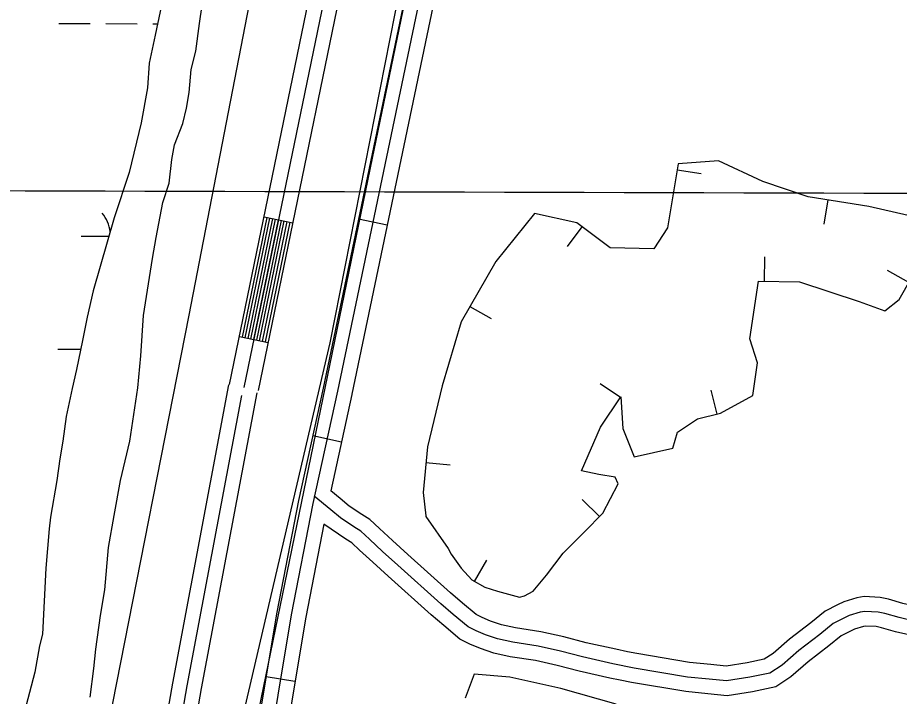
# Model space of a CAD drawing. Extents: x 3161665 to 3199565, y 885729 to 911164.
# Drawn here: x 3181970 to 3182872, y 896694 to 897387 of the extents above; entities that cross this region are included whole.
import ezdxf

# ---------------------------------------------------------------- set-up
doc = ezdxf.new("R2010")
doc.units = 0
for name, color, linetype in [('V-BORW-LINE', 7, 'Continuous'), ('V-GRID-MAJR', 7, 'Continuous'), ('V-LEVE-TOET', 7, 'Continuous'), ('V-ROAD-CNTR', 7, 'Continuous'), ('V-SITE-VEGE', 7, 'Continuous'), ('V-TOPO-SHOR', 7, 'Continuous'), ('V-WETL-SWMP', 7, 'Continuous')]:
    doc.layers.add(name, color=color, linetype=linetype)

msp = doc.modelspace()

# ---------------------------------------------------------------- linework, layer by layer
at = {"layer": 'V-BORW-LINE'}
for p, q in [((3182644.507, 897231.7719999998), (3182669.182, 897227.7549999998)), ((3182798.498, 897200.9319999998), (3182794.539, 897176.2469999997)), ((3182547.126, 897173.4319999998), (3182532.238, 897153.3489999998)), ((3182733.887, 897117.7199999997), (3182734.259, 897142.7169999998)), ((3182881.4390000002, 897116.4079999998), (3182859.6410000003, 897128.6489999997)), ((3182432.7260000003, 897092.0829999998), (3182454.419, 897079.6569999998)), ((3182586.699, 896999.0699999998), (3182565.989, 897013.0739999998)), ((3182685.336, 896982.1119999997), (3182679.424, 897006.4029999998)), ((3182387.731, 896932.5569999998), (3182412.6210000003, 896930.2219999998)), ((3182565.11, 896877.4319999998), (3182547.286, 896894.9619999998)), ((3182437.364, 896811.1819999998), (3182449.9020000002, 896832.8109999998))]:
    msp.add_line(p, q, dxfattribs=at)
for points in [[(3182892.657, 897182.2329999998), (3182840.404, 897194.2109999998), (3182778.45, 897204.1469999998), (3182732.207, 897219.8809999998), (3182686.772, 897240.6819999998), (3182645.486, 897237.7849999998), (3182634.843, 897172.4079999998), (3182620.634, 897150.8339999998), (3182576.128, 897151.9329999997), (3182541.873, 897177.3259999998), (3182498.882, 897186.9159999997), (3182459.0470000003, 897138.0349999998), (3182423.703, 897076.3299999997), (3182404.468, 897010.8229999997), (3182389.2290000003, 896948.5359999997), (3182384.873, 896902.0849999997), (3182387.511, 896877.9839999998), (3182387.645, 896877.4809999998)], [(3182387.645, 896877.4809999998), (3182410.384, 896844.7089999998), (3182413.502, 896839.0689999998), (3182423.832, 896824.5629999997), (3182434.499, 896812.8429999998), (3182447.887, 896805.0819999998), (3182460.84, 896800.9799999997), (3182483.426, 896795.1269999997), (3182488.461, 896796.4669999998), (3182497.4930000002, 896801.0269999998), (3182510.894, 896817.5329999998), (3182528.125, 896839.9109999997), (3182549.786, 896861.8499999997), (3182568.4590000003, 896880.8369999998), (3182584.183, 896910.9019999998), (3182581.301, 896917.6839999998), (3182564.453, 896920.2099999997), (3182546.699, 896924.1139999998), (3182566.124, 896968.6429999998), (3182587.019, 896999.5439999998), (3182589.149, 896967.2199999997), (3182600.578, 896938.4489999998), (3182640.256, 896947.3889999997), (3182645.065, 896963.7659999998), (3182665.211, 896977.2139999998), (3182689.012, 896983.0069999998), (3182721.982, 897000.9459999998), (3182726.532, 897034.5079999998), (3182718.96, 897058.9129999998), (3182727.551, 897117.8139999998), (3182769.775, 897117.1859999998), (3182830.616, 897097.2489999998), (3182856.9250000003, 897087.5339999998), (3182871.667, 897099.0049999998), (3182898.007, 897145.9129999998)], [(3182582.145, 896685.5179999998), (3182525.531, 896701.7279999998), (3182473.412, 896713.2019999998), (3182436.9620000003, 896716.4449999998), (3182427.853, 896691.9139999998)]]:
    msp.add_lwpolyline(points, dxfattribs=at)
at = {"layer": 'V-GRID-MAJR'}
msp.add_spline([(3165896.843, 897258.21), (3171121.2120000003, 897241.873), (3176345.5840000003, 897226.295), (3181569.957, 897211.478), (3186794.333, 897197.42), (3192018.711, 897184.122), (3197243.091, 897171.584), (3197243.092, 897171.584)], degree=3, dxfattribs=at)
at = {"layer": 'V-LEVE-TOET'}
for points in [[(3182460.140000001, 895616.8919999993), (3182462.823000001, 895625.4449999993), (3182464.337000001, 895636.8599999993), (3182465.502000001, 895649.3509999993), (3182465.850000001, 895664.2299999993), (3182464.865000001, 895675.5449999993), (3182463.274000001, 895685.5579999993), (3182460.405000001, 895699.9819999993), (3182458.326000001, 895708.4499999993), (3182369.158000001, 895867.0839999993), (3182266.348000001, 896032.1299999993), (3182117.377000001, 896279.8969999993), (3182062.405000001, 896363.1609999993), (3182043.065000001, 896403.5409999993), (3182040.978000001, 896411.0569999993), (3182037.892000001, 896428.2219999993), (3182035.983000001, 896443.4729999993), (3182035.486000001, 896456.5719999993), (3182035.680000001, 896466.5709999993), (3182067.561000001, 896686.6769999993), (3182145.758000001, 897083.2149999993), (3182220.049000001, 897466.5679999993), (3182316.162000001, 897950.4669999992), (3182366.449000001, 898162.2569999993)], [(3182360.987000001, 897417.6619999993), (3182289.350000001, 897055.0019999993), (3182190.718000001, 896631.9509999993), (3182166.574000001, 896507.3749999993), (3182162.310000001, 896478.5979999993), (3182161.837000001, 896462.8879999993), (3182162.691000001, 896449.6679999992), (3182165.099000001, 896437.7469999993), (3182177.582000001, 896403.6069999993), (3182242.682000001, 896289.9119999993), (3182386.152000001, 896054.3289999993), (3182484.981000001, 895898.3589999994), (3182504.699000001, 895860.5939999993), (3182533.547000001, 895802.2869999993), (3182560.032000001, 895778.1619999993), (3182575.365000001, 895759.2379999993), (3182582.912000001, 895749.4199999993), (3182588.521000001, 895735.5699999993), (3182606.321000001, 895664.2499999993), (3182612.635000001, 895633.0139999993), (3182612.448000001, 895620.5289999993)]]:
    msp.add_lwpolyline(points, dxfattribs=at)
at = {"layer": 'V-ROAD-CNTR'}
for p, q in [((3182222.3625184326, 897183.622605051), (3182251.7444596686, 897177.5666171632)), ((3182348.1772668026, 897174.9876223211), (3182318.812325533, 897181.1276100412)), ((3182197.1285689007, 897061.1968499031), (3182226.5115101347, 897055.1408620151)), ((3182301.2973605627, 896953.3550655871), (3182271.998419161, 896959.803052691)), ((3182253.886455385, 896708.712554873), (3182224.298514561, 896713.663544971))]:
    msp.add_line(p, q, dxfattribs=at)
for points in [[(3182187.035589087, 897012.225947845), (3182302.5983579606, 897572.9028264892), (3182360.761241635, 897893.4431854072), (3182451.986059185, 898273.3704255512), (3182533.9618952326, 898509.1859539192), (3182687.408588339, 898899.5551731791), (3182712.210538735, 898948.624075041), (3182738.181486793, 898979.0520141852), (3182754.5164541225, 898992.7329868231), (3182780.855401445, 899014.1889439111), (3182813.400336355, 899037.6248970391), (3182842.794277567, 899053.595865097), (3182870.3402224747, 899065.9768403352), (3182891.303180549, 899078.1978158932), (3182911.2401406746, 899094.6687829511), (3182932.1920987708, 899115.8887405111), (3182943.8770754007, 899129.5687131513), (3183289.582383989, 899645.8056806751), (3183531.4429002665, 899977.558017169), (3183646.8396694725, 900106.0157602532), (3183737.523267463, 900204.9422247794)], [(3183301.8793593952, 899637.210697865), (3182955.852051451, 899120.493731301), (3182943.246076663, 899105.7347608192), (3182921.3801203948, 899083.5888051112), (3182899.914163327, 899065.8548405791), (3182877.211208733, 899052.6198670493), (3182849.4592642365, 899040.1458919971), (3182821.395320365, 899024.8979224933), (3182789.983383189, 899002.276967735), (3182764.0694350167, 898981.168009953), (3182748.775465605, 898968.3590355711), (3182724.786513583, 898940.253091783), (3182701.1125609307, 898893.4151854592), (3182548.0318670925, 898503.9779643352), (3182466.3980303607, 898269.1464339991), (3182375.445212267, 897890.3501915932), (3182317.3253285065, 897570.049832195), (3182201.7265597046, 897009.197953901)], [(3182952.5040581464, 899113.120746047), (3182880.5512020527, 899022.8919265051), (3182827.215308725, 898943.163085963), (3182790.185382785, 898870.6082310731), (3182752.195458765, 898780.0464121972), (3182559.907843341, 898234.1185040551), (3182539.9728832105, 898161.9646483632), (3182522.599917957, 898082.451807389), (3182297.395368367, 897005.409961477)], [(3182963.469036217, 899106.0347602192), (3182892.6701778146, 899014.0299442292), (3182840.174282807, 898935.5571011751), (3182803.8003555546, 898864.289243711), (3182766.197430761, 898774.6484229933), (3182574.2278147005, 898229.6245130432), (3182554.539854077, 898158.3636555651), (3182537.2688886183, 898079.3158136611), (3182312.077339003, 897002.3399676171)], [(3182216.417530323, 897006.1699599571), (3182332.052299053, 897567.1968379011), (3182390.1291828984, 897887.2571977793), (3182480.8100015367, 898264.9224424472), (3182562.101838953, 898498.769974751), (3182714.8165335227, 898887.2751977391), (3182737.362488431, 898931.882108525), (3182759.369444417, 898957.666056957), (3182773.622415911, 898969.6030330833), (3182799.111364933, 898990.3649915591), (3182829.390304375, 899012.1709479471), (3182856.124250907, 899026.6959188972), (3182868.0682270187, 899032.0649081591)], [(3182868.414226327, 899031.7269088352), (3182814.256334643, 898950.7690707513), (3182776.5704100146, 898876.9272184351), (3182738.1934867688, 898785.4444014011), (3182545.587871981, 898238.6124950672), (3182525.405912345, 898165.5656411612), (3182507.930947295, 898085.5878011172), (3182282.713397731, 897008.479955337)], [(3182200.0665630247, 897060.5908511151), (3182225.300512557, 897183.0176062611)], [(3182203.004557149, 897059.9858523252), (3182228.2385066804, 897182.412607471)], [(3182205.9435512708, 897059.3798535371), (3182231.177500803, 897181.8066086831)], [(3182208.881545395, 897058.7748547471), (3182234.1154949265, 897181.2016098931)], [(3182211.819539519, 897058.1688559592), (3182237.053489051, 897180.5956111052)], [(3182214.757533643, 897057.562857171), (3182239.9914831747, 897179.9896123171)], [(3182217.695527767, 897056.9578583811), (3182242.9294772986, 897179.3846135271)], [(3182220.6345218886, 897056.3518595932), (3182245.868471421, 897178.7786147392)], [(3182223.572516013, 897055.7468608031), (3182248.8064655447, 897178.1736159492)], [(3182186.0025911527, 897012.1169480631), (3182128.516706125, 896707.1155580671), (3182101.8607594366, 896553.785864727), (3182092.3647784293, 896498.3769755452), (3182091.478780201, 896433.2571057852), (3182116.309730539, 896348.5172752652), (3182137.7576876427, 896319.3993335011), (3182301.4303602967, 896052.010868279), (3182392.684177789, 895899.4831733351), (3182447.559068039, 895808.5683551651), (3182483.1539968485, 895745.9674803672), (3182489.609983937, 895725.420521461), (3182502.8659574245, 895675.599621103), (3182505.763951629, 895644.3326836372), (3182500.617961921, 895605.5507612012), (3182496.9979691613, 895594.9107824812), (3182368.547226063, 895279.0224142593), (3182366.1182309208, 895266.6124390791)], [(3182282.7463976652, 897008.6339550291), (3182257.4774482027, 896893.8261846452), (3182235.3574924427, 896779.7484128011), (3182207.6945477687, 896614.4437434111), (3182205.9355512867, 896574.9138224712), (3182206.504550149, 896528.4049154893), (3182213.173536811, 896496.8639785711), (3182222.805517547, 896462.7500467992), (3182239.2834845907, 896417.4291374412), (3182253.9164553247, 896385.3252016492), (3182284.4493942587, 896325.6293210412), (3182314.0813349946, 896269.1484340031), (3182336.290290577, 896228.4505153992), (3182369.086224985, 896170.443631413), (3182404.203154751, 896113.7407448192), (3182488.5419860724, 895976.2630197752), (3182505.925951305, 895940.5010912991), (3182523.901915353, 895898.2131758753), (3182529.648903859, 895868.8772345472), (3182536.130890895, 895838.6002951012), (3182538.9998851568, 895802.3263676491), (3182540.9858811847, 895761.0744501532), (3182540.040883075, 895727.993516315), (3182531.234900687, 895678.8076146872)], [(3182199.1925647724, 897001.1129700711), (3182143.276676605, 896704.4415634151), (3182116.6417298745, 896551.2348698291), (3182107.3477484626, 896496.9999782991), (3182106.507750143, 896435.309101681), (3182129.958703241, 896355.2792617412), (3182150.215662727, 896327.7783167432), (3182314.263334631, 896059.7768527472), (3182405.541152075, 895907.2091578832), (3182460.502042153, 895816.1523399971), (3182496.9839691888, 895751.9904683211), (3182504.019955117, 895729.599513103), (3182517.685927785, 895678.2386158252), (3182520.855921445, 895644.0346842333), (3182515.2939325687, 895602.1157680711)], [(3182214.9315332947, 897003.6329650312), (3182158.0366470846, 896701.767568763), (3182131.4227003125, 896548.6838749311), (3182122.330718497, 896495.6229810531), (3182121.536720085, 896437.3610975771), (3182143.607675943, 896362.0412482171), (3182162.6736378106, 896336.1572999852), (3182327.096308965, 896067.5428372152), (3182418.398126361, 895914.9351424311), (3182473.445016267, 895823.7363248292), (3182510.813941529, 895758.013456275), (3182518.4299262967, 895733.778504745), (3182532.5058981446, 895680.8776105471), (3182532.9388972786, 895676.2056198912)], [(3182297.395368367, 897005.409961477), (3182272.1674188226, 896890.7861907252), (3182250.119462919, 896777.082418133), (3182222.6395178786, 896612.8667465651), (3182220.9395212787, 896574.6718229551), (3182221.485520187, 896530.0639121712), (3182227.745507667, 896500.456971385), (3182237.0914889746, 896467.357037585), (3182253.1784568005, 896423.1111260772), (3182267.4254283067, 896391.854188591), (3182297.7683676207, 896332.5293072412), (3182327.307308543, 896276.2254198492), (3182349.403264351, 896235.7345008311), (3182381.996199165, 896178.086616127)], [(3182312.044339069, 897002.1859679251), (3182290.393382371, 896903.809164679)], [(3182593.888775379, 896739.2684937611), (3182581.994799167, 896741.7234888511), (3182551.4188603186, 896748.5074752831), (3182528.8699054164, 896754.3504635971), (3182505.157952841, 896759.7374528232), (3182479.2780046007, 896763.6514449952), (3182465.109032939, 896766.794438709), (3182453.8330554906, 896770.6304310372), (3182445.2650726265, 896774.0874241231), (3182439.173084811, 896777.3004176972), (3182425.214112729, 896788.9053944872), (3182412.8901373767, 896799.395373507), (3182369.116224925, 896838.769294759), (3182353.5262561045, 896852.9032664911), (3182340.129282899, 896865.1412420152), (3182330.525302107, 896874.2062238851), (3182322.334318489, 896879.4432134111), (3182309.362344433, 896888.1641959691), (3182300.1373628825, 896895.935180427), (3182290.393382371, 896903.809164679)], [(3182886.462190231, 896770.6194310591), (3182871.494220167, 896774.185423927), (3182856.896249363, 896778.3884155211), (3182850.050263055, 896779.802412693), (3182836.3892903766, 896780.4814113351), (3182831.7232997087, 896779.7794127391), (3182820.2763226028, 896776.194419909), (3182815.0053331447, 896773.7134248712), (3182804.0933549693, 896768.114436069), (3182790.3593824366, 896756.9114584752), (3182768.869425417, 896740.4094914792), (3182751.7774596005, 896725.6175210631), (3182739.387484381, 896717.4675373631), (3182718.9775252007, 896713.115546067), (3182695.144572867, 896709.4705533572), (3182677.4236083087, 896711.2255498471), (3182655.2726526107, 896713.4195454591), (3182600.533762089, 896722.5795271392), (3182578.8538054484, 896727.0555181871), (3182547.9118673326, 896733.920504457), (3182525.325912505, 896739.7734927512), (3182502.3709584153, 896744.988482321), (3182476.5290100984, 896748.8964745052), (3182461.057041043, 896752.3284676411), (3182448.6070659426, 896756.5644591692), (3182438.943085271, 896760.4634513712), (3182430.7891015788, 896764.7644427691), (3182415.5581320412, 896777.4264174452), (3182403.011157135, 896788.106396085), (3182359.063245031, 896827.6363170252), (3182343.4302762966, 896841.8092886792), (3182329.922303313, 896854.149263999), (3182321.256320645, 896862.3292476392), (3182314.109334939, 896866.898238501), (3182300.319362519, 896876.1692199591), (3182290.5903819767, 896884.3642035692), (3182273.6214159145, 896898.0771761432)], [(3182283.3233965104, 896869.5212332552), (3182264.881433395, 896774.416423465), (3182237.5844879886, 896611.2897497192), (3182235.943491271, 896574.4298234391), (3182236.466490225, 896531.7229088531), (3182242.3174785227, 896504.0499641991), (3182251.3774604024, 896471.9640283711), (3182267.073429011, 896428.7931147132), (3182280.934401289, 896398.383175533), (3182311.087340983, 896339.4292934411), (3182340.533282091, 896283.3024056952), (3182362.516238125, 896243.018486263), (3182394.9061733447, 896185.7296008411), (3182429.7411036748, 896129.4827133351), (3182514.8819333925, 895990.6989909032), (3182533.237896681, 895952.9350664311), (3182552.737857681, 895907.0611581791), (3182559.0388450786, 895874.9012224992), (3182565.880831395, 895842.942286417), (3182568.9438252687, 895804.230363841), (3182571.0058211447, 895761.3684495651), (3182569.964823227, 895724.9055224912), (3182560.607841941, 895672.6456270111)], [(3182586.268790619, 896710.207551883), (3182575.712811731, 896712.387547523), (3182544.4048743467, 896719.333533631), (3182521.781919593, 896725.1965219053), (3182499.583963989, 896730.2395118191), (3182473.780015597, 896734.1415040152), (3182457.0050491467, 896737.8624965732), (3182443.381076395, 896742.4984873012), (3182432.621097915, 896746.8394786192), (3182422.4051183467, 896752.2284678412), (3182405.9021513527, 896765.947440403), (3182393.132176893, 896776.8174186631), (3182349.0102651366, 896816.5033392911), (3182333.3342964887, 896830.7153108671), (3182319.7153237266, 896843.1572859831), (3182311.9873391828, 896850.452271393), (3182305.884351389, 896854.3532635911), (3182283.3233965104, 896869.5212332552)], [(3182912.2911385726, 896786.2333998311), (3182910.5651420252, 896785.6514009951), (3182898.471166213, 896785.059402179), (3182888.579185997, 896785.5354012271), (3182875.309212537, 896788.6963949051), (3182860.493242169, 896792.9623863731), (3182851.9512592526, 896794.7263828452), (3182835.6382918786, 896795.5373812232), (3182828.346306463, 896794.4403834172), (3182814.8153335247, 896790.2023918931), (3182808.385346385, 896787.1763979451), (3182795.838371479, 896780.7374108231), (3182781.0484010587, 896768.6744349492), (3182759.3854443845, 896752.039468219), (3182742.708477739, 896737.6064970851), (3182733.5004961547, 896731.5495091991), (3182716.277530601, 896727.8765165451), (3182694.7435736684, 896724.5835231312), (3182678.9016053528, 896726.1525199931), (3182657.2516486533, 896728.2965157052), (3182603.288756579, 896737.3274976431), (3182593.888775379, 896739.2684937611)], [(3182910.6651418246, 896755.6204610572), (3182898.485166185, 896755.0234622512), (3182884.3451944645, 896755.703460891), (3182867.679227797, 896759.6744529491), (3182853.2992565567, 896763.814444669), (3182848.1492668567, 896764.8784425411), (3182837.1402888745, 896765.4254414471), (3182835.100292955, 896765.1184420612), (3182825.737311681, 896762.1864479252), (3182821.6253199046, 896760.250451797), (3182812.348338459, 896755.4914613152), (3182799.670363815, 896745.148482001), (3182778.353406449, 896728.779514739), (3182760.8464414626, 896713.6285450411), (3182745.274472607, 896703.3855655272), (3182721.6775198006, 896698.3545755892), (3182695.545572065, 896694.3575835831), (3182675.9456112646, 896696.2985797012), (3182653.2936565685, 896698.5425752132), (3182597.778767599, 896707.8315566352), (3182586.268790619, 896710.207551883)]]:
    msp.add_lwpolyline(points, dxfattribs=at)
at = {"layer": 'V-SITE-VEGE'}
for p, q in [((3182156.154, 897381.0069999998), (3182158.966, 897399.7539999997)), ((3182152.4080000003, 897352.8859999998), (3182156.154, 897381.0069999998)), ((3182147.72, 897334.1379999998), (3182152.4080000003, 897352.8859999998)), ((3182145.848, 897310.7049999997), (3182147.72, 897334.1379999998)), ((3182143.036, 897294.7669999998), (3182145.848, 897310.7049999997)), ((3182139.289, 897278.8319999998), (3182143.036, 897294.7669999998)), ((3182130.855, 897257.2729999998), (3182139.289, 897278.8319999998)), ((3182128.043, 897242.2729999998), (3182130.855, 897257.2729999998)), ((3182125.231, 897217.9019999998), (3182128.043, 897242.2729999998)), ((3182118.671, 897198.2169999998), (3182125.231, 897217.9019999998)), ((3182112.114, 897162.5959999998), (3182118.671, 897198.2169999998)), ((3182108.366, 897141.0359999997), (3182112.114, 897162.5959999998)), ((3182098.994, 897082.9179999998), (3182108.366, 897141.0359999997)), ((3182096.186, 897041.6739999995), (3182098.994, 897082.9179999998)), ((3182093.376, 897008.8649999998), (3182096.186, 897041.6739999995)), ((3182084.9450000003, 896954.4959999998), (3182093.376, 897008.8649999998)), ((3182075.573, 896914.1899999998), (3182084.9450000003, 896954.4959999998)), ((3182069.0130000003, 896878.5689999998), (3182075.573, 896914.1899999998)), ((3182063.392, 896845.7599999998), (3182069.0130000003, 896878.5689999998)), ((3182059.646, 896802.6409999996), (3182063.392, 896845.7599999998)), ((3182054.958, 896776.3939999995), (3182059.646, 896802.6409999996)), ((3182050.276, 896741.7109999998), (3182054.958, 896776.3939999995)), ((3182048.4020000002, 896722.0259999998), (3182050.276, 896741.7109999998)), ((3182044.6550000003, 896692.9669999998), (3182048.4020000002, 896722.0259999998))]:
    msp.add_line(p, q, dxfattribs=at)
at = {"layer": 'V-TOPO-SHOR'}
msp.add_lwpolyline([(3182838.435549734, 898976.3209347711), (3182780.787144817, 898877.2492891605), (3182729.5931894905, 898745.5324148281), (3182614.009471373, 898416.865590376), (3182537.8410306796, 898205.5838733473), (3182519.4357582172, 898145.5832152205), (3182448.1956124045, 897801.1560179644), (3182330.781616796, 897233.6339967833), (3182192.2543292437, 896561.7390543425), (3182189.56352426, 896525.1982032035), (3182201.0954610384, 896427.279731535), (3182229.6786605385, 896367.1757864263), (3182487.1512445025, 895928.04863637), (3182523.5142125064, 895844.4332407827), (3182555.9872962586, 895772.573570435), (3182555.855318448, 895712.5327451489), (3182547.9206194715, 895665.5614876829)], dxfattribs=at)
at = {"layer": 'V-WETL-SWMP'}
for p, q in [((3182012.428922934, 897381.1398729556), (3182044.4288007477, 897381.0514426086)), ((3182060.428739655, 897381.0072274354), (3182092.428617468, 897380.9187970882)), ((3182108.4285563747, 897380.874581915), (3182113.366168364, 897380.860937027)), ((3182035.2364937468, 897163.8330156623), (3182063.709393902, 897163.7543319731)), ((3182011.509592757, 897048.4661432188), (3182034.9705810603, 897048.401309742))]:
    msp.add_line(p, q, dxfattribs=at)
for points in [[(3182131.029000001, 897464.5999999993), (3182110.888000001, 897369.1119999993), (3182104.699000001, 897340.7649999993), (3182103.015000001, 897315.3739999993), (3182096.770000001, 897279.5559999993), (3182084.436000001, 897228.8399999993)], [(3182084.436000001, 897228.8399999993), (3182069.147000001, 897182.6299999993), (3182047.669000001, 897108.0729999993), (3182041.491000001, 897081.2209999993), (3182036.829000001, 897057.3459999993), (3182030.629000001, 897027.5049999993), (3182026.001000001, 897008.1129999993), (3182019.812000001, 896979.7669999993), (3182016.633000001, 896954.3859999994), (3182013.511000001, 896936.4769999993), (3182010.355000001, 896914.0859999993), (3182004.099000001, 896876.7739999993), (3182002.515000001, 896864.8309999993), (3181999.225000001, 896824.5079999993), (3181995.734000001, 896757.2879999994), (3181992.656000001, 896745.3559999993), (3181987.972000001, 896718.4929999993), (3181977.199000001, 896676.7319999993), (3181969.371000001, 896628.9709999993)]]:
    msp.add_lwpolyline(points, dxfattribs=at)
msp.add_arc((3182029.9948897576, 897164.3223056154), 35.24628790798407, 6.468151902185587, 40.613504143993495, dxfattribs=at)

doc.saveas('drawing.dxf')
